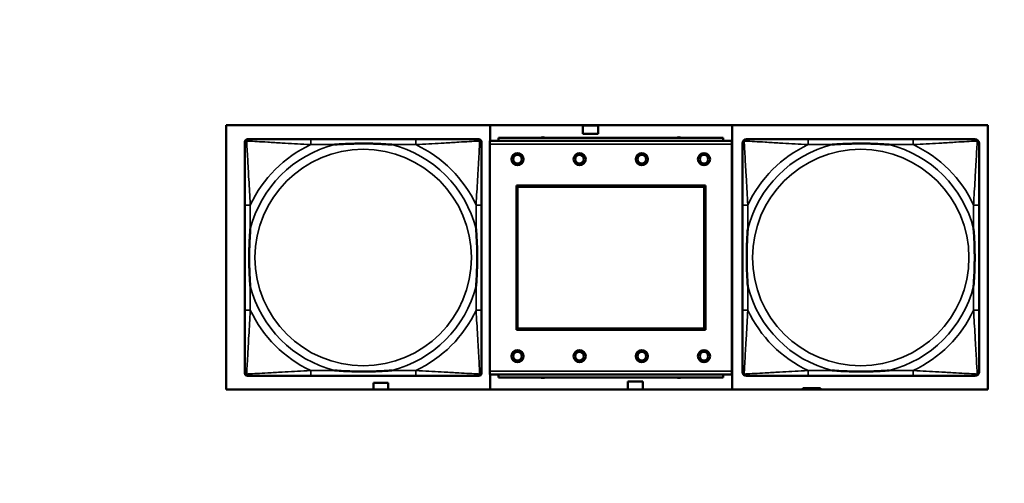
# Model space of a CAD drawing. Header units: inches. Extents: x 1.9 to 64.4, y 1.6 to 69.2.
# Tile 324 of 328: x 55.4 to 58.2, y 57.1 to 58.5. Entities that reach past the tile are written whole.
import ezdxf

# ---------------------------------------------------------------- set-up
doc = ezdxf.new("R2010")
doc.units = ezdxf.units.IN
doc.header["$MEASUREMENT"] = 0
for name, color, linetype, lineweight in [('Dimension (ANSI)', 7, 'Continuous', 25), ('Visible (ANSI)', 7, 'Continuous', 50), ('Visible Narrow (ANSI)', 7, 'Continuous', 35)]:
    doc.layers.add(name, color=color, linetype=linetype, lineweight=lineweight)
doc.styles.add('Note Text (ANSI)', font='tahoma.ttf')
doc.dimstyles.new('Default (ANSI)', dxfattribs={"dimtxt": 0.5, "dimasz": 0.098425, "dimexe": 0.125, "dimexo": 0.0625, "dimgap": 0.031496, "dimtad": 0, "dimtih": 1, "dimtoh": 1, "dimrnd": 1e-08, "dimzin": 4, "dimdsep": 46, "dimtxsty": 'Note Text (ANSI)', "dimcen": 0.09, "dimdle": 0.393701, "dimclrd": 256, "dimclre": 256, "dimclrt": 256, "dimadec": 0, "dimazin": 1, "dimtfac": 1, "dimtofl": 0, "dimtmove": 0, "dimatfit": 3, "dimfxl": 1, "dimtolj": 1, "dimtzin": 4, "dimlwd": -1, "dimlwe": -1, "dimarcsym": 0})

# ---------------------------------------------------------------- blocks, each defined once
blk = doc.blocks.new('*D10')
at = {"layer": 'Defpoints', "color": 0}
for p in [(59.5224, 65.0112), (54.8947, 40.8796), (62.5145, 40.8796)]:
    blk.add_point(p, dxfattribs=at)
at = {"layer": 'Dimension (ANSI)'}
for p, q in [((59.5849, 65.0112), (62.6395, 65.0112)), ((62.5145, 64.9128), (62.5145, 53.304)), ((62.5145, 40.978), (62.5145, 52.5868)), ((54.9572, 40.8796), (62.6395, 40.8796))]:
    blk.add_line(p, q, dxfattribs=at)
for points in [[(62.4981, 64.9128), (62.5309, 64.9128), (62.5145, 65.0112)], [(62.4981, 40.978), (62.5309, 40.978), (62.5145, 40.8796)]]:
    blk.add_solid(points, dxfattribs=at)
at = {"layer": 'Dimension (ANSI)', "insert": (60.4801, 53.2725), "char_height": 0.5, "attachment_point": 1, "style": 'Note Text (ANSI)'}
blk.add_mtext('\\A1;24.13 [612.9]', dxfattribs=at)

msp = doc.modelspace()

# ---------------------------------------------------------------- linework, layer by layer
at = {"layer": 'Visible (ANSI)'}
for p, q in [((55.9601, 57.3834), (55.9601, 58.1485)), ((55.9601, 58.1485), (58.1652, 58.1485)), ((56.7247, 58.1036), (56.7247, 58.1485)), ((56.9927, 58.1231), (56.9927, 58.1471)), ((56.9927, 58.1471), (57.0367, 58.1471)), ((57.0367, 58.1471), (57.0367, 58.1231)), ((57.4247, 58.1485), (57.4247, 57.3834)), ((58.1652, 58.1485), (58.1652, 57.3834)), ((57.3989, 58.1116), (56.7489, 58.1116)), ((56.7489, 58.1036), (56.7489, 58.1116)), ((57.0367, 58.1231), (56.9927, 58.1231)), ((57.3989, 58.1116), (57.3989, 58.1036)), ((56.0144, 57.4308), (56.0144, 58.1)), ((56.0223, 58.1079), (56.0263, 58.1079)), ((56.5089, 58.1079), (56.205, 58.1079)), ((56.6877, 58.1079), (56.6916, 58.1079)), ((56.6995, 58.1), (56.6995, 58.0961)), ((57.4244, 58.1036), (56.7234, 58.1036)), ((56.7234, 58.0936), (56.7234, 58.1036)), ((56.7234, 58.0936), (56.7234, 57.4366)), ((57.4244, 58.1036), (57.4244, 58.0936)), ((57.4244, 57.4366), (57.4244, 58.0936)), ((57.9489, 58.1079), (57.645, 58.1079)), ((56.8004, 57.5566), (56.8004, 57.9736)), ((56.8004, 57.9736), (57.3474, 57.9736)), ((56.804, 57.97), (57.3438, 57.97)), ((56.804, 57.5602), (56.804, 57.97)), ((57.3438, 57.97), (57.3438, 57.5602)), ((57.3474, 57.9736), (57.3474, 57.5566)), ((56.0144, 57.9174), (56.0144, 57.6134)), ((56.6995, 57.6134), (56.6995, 57.9174)), ((57.4544, 57.9174), (57.4544, 57.6134)), ((58.1395, 57.6134), (58.1395, 57.9174)), ((57.3474, 57.5566), (56.8004, 57.5566)), ((57.3438, 57.5602), (56.804, 57.5602)), ((56.6995, 57.4347), (56.6995, 57.4308)), ((56.7234, 57.4266), (56.7234, 57.4366)), ((57.4244, 57.4366), (57.4244, 57.4266)), ((56.6916, 57.4229), (56.0223, 57.4229)), ((56.205, 57.4229), (56.5089, 57.4229)), ((56.3867, 57.3834), (56.3867, 57.4031)), ((56.3867, 57.4031), (56.4297, 57.4031)), ((56.4297, 57.4031), (56.4297, 57.3834)), ((56.7234, 57.4266), (57.4244, 57.4266)), ((56.7247, 57.3834), (56.7247, 57.4266)), ((56.7489, 57.4266), (56.7489, 57.4186)), ((57.3989, 57.4186), (56.7489, 57.4186)), ((57.1227, 57.4071), (57.1667, 57.4071)), ((57.1227, 57.3834), (57.1227, 57.4071)), ((57.1667, 57.4071), (57.1667, 57.3834)), ((57.3989, 57.4186), (57.3989, 57.4266)), ((57.645, 57.4229), (57.9489, 57.4229)), ((58.1652, 57.3834), (55.9601, 57.3834)), ((57.6356, 57.3876), (57.6297, 57.3876)), ((57.6297, 57.3876), (57.6297, 57.3834)), ((57.6356, 57.3876), (57.6669, 57.3876)), ((57.6356, 57.3834), (57.6356, 57.3876)), ((57.6669, 57.3834), (57.6669, 57.3876)), ((57.6669, 57.3876), (57.6709, 57.3876)), ((57.6709, 57.3876), (57.6709, 57.3834)), ((57.6709, 57.3876), (57.6749, 57.3876)), ((57.6807, 57.3876), (57.6749, 57.3876)), ((57.6749, 57.3876), (57.6749, 57.3834)), ((57.6807, 57.3834), (57.6807, 57.3876))]:
    msp.add_line(p, q, dxfattribs=at)
for centre, radius in [((56.8034, 58.05), 0.0175), ((56.8034, 58.05), 0.0125), ((56.9834, 58.05), 0.0175), ((56.9834, 58.05), 0.0125), ((57.1634, 58.05), 0.0175), ((57.1634, 58.05), 0.0125), ((57.3434, 58.05), 0.0175), ((57.3434, 58.05), 0.0125), ((56.8034, 57.48), 0.0175), ((56.8034, 57.48), 0.0125), ((56.9834, 57.48), 0.0175), ((56.9834, 57.48), 0.0125), ((57.1634, 57.48), 0.0175), ((57.1634, 57.48), 0.0125), ((57.3434, 57.48), 0.0175), ((57.3434, 57.48), 0.0125)]:
    msp.add_circle(centre, radius, dxfattribs=at)
for centre, radius, start, end in [((56.8772, 58.096), 0.0175, 63.5005, 116.4995), ((57.2709, 58.096), 0.0175, 63.5005, 116.4995), ((56.0223, 58.1), 0.00787, 90, 180), ((56.0263, 58.0961), 0.0118, 90, 180), ((56.6877, 58.0961), 0.0118, 0, 90), ((56.6916, 58.1), 0.00787, 0, 90), ((57.4663, 58.0961), 0.0118, 90, 180), ((58.1277, 58.0961), 0.0118, 0, 90), ((56.0263, 57.4347), 0.0118, 180, 270), ((56.0223, 57.4308), 0.00787, 180, 270), ((56.6877, 57.4347), 0.0118, 270, 360), ((56.6916, 57.4308), 0.00787, 270, 0), ((57.4663, 57.4347), 0.0118, 180, 270), ((58.1277, 57.4347), 0.0118, 270, 360), ((56.8772, 57.4346), 0.0175, 245.4758, 294.5242), ((57.2709, 57.4346), 0.0175, 245.4758, 294.5242)]:
    msp.add_arc(centre, radius, start, end, dxfattribs=at)
for points, knots in [([(56.0144, 58.0961), (56.0144, 58.0812), (56.0144, 58.0396), (56.0144, 57.999), (56.0144, 57.9724), (56.0144, 57.9446), (56.0144, 57.9174)], [-0.5252205, -0.5252205, -0.5252205, -0.5252205, -0.20743, -0.20743, -0.20743, 0, 0, 0, 0]), ([(56.205, 58.1079), (56.2014, 58.1079), (56.1978, 58.1079), (56.1942, 58.1079), (56.161, 58.1079), (56.1273, 58.1079), (56.0965, 58.1079), (56.0695, 58.1079), (56.044, 58.1079), (56.0305, 58.1079), (56.0289, 58.1079), (56.0275, 58.1079), (56.0263, 58.1079)], [0, 0, 0, 0, 0.0272471, 0.0272471, 0.0272471, 0.2790553, 0.2790553, 0.2790553, 0.4988354, 0.4988354, 0.4988354, 0.5252205, 0.5252205, 0.5252205, 0.5252205]), ([(56.2742, 58.0922), (56.2746, 58.0922), (56.2751, 58.0922), (56.2916, 58.0935), (56.3076, 58.0943), (56.3306, 58.095), (56.3373, 58.0952), (56.3465, 58.0953), (56.3489, 58.0953), (56.353, 58.0953), (56.3546, 58.0953), (56.3578, 58.0953), (56.3593, 58.0953), (56.3629, 58.0953), (56.3649, 58.0953), (56.3711, 58.0953), (56.3752, 58.0952), (56.3849, 58.095), (56.3905, 58.0948), (56.4103, 58.0941), (56.4244, 58.0933), (56.4388, 58.0922), (56.4393, 58.0922), (56.4397, 58.0922)], [-0.416114, -0.416114, -0.416114, -0.416114, -0.4127691, -0.4127691, -0.2896446, -0.2896446, -0.2388934, -0.2388934, -0.2201881, -0.2201881, -0.2080204, -0.2080204, -0.196499, -0.196499, -0.1809939, -0.1809939, -0.149741, -0.149741, -0.1073162, -0.1073162, 0, 0, 0.0033356, 0.0033356, 0.0033356, 0.0033356]), ([(56.6877, 58.1079), (56.6728, 58.1079), (56.6312, 58.1079), (56.5905, 58.1079), (56.564, 58.1079), (56.5361, 58.1079), (56.5089, 58.1079)], [-0.5252205, -0.5252205, -0.5252205, -0.5252205, -0.20743, -0.20743, -0.20743, 0, 0, 0, 0]), ([(56.6995, 57.9174), (56.6995, 57.9209), (56.6995, 57.9245), (56.6995, 57.9281), (56.6995, 57.9613), (56.6995, 57.995), (56.6995, 58.0259), (56.6995, 58.0528), (56.6995, 58.0784), (56.6995, 58.0918), (56.6995, 58.0934), (56.6995, 58.0949), (56.6995, 58.0961)], [0, 0, 0, 0, 0.0272471, 0.0272471, 0.0272471, 0.2790553, 0.2790553, 0.2790553, 0.4988354, 0.4988354, 0.4988354, 0.5252205, 0.5252205, 0.5252205, 0.5252205]), ([(57.4544, 58.0961), (57.4544, 58.0812), (57.4544, 58.0396), (57.4544, 57.999), (57.4544, 57.9724), (57.4544, 57.9446), (57.4544, 57.9174)], [-0.5252205, -0.5252205, -0.5252205, -0.5252205, -0.20743, -0.20743, -0.20743, 0, 0, 0, 0]), ([(57.645, 58.1079), (57.6414, 58.1079), (57.6378, 58.1079), (57.6342, 58.1079), (57.601, 58.1079), (57.5673, 58.1079), (57.5365, 58.1079), (57.5095, 58.1079), (57.484, 58.1079), (57.4705, 58.1079), (57.4689, 58.1079), (57.4675, 58.1079), (57.4663, 58.1079)], [0, 0, 0, 0, 0.0272471, 0.0272471, 0.0272471, 0.2790553, 0.2790553, 0.2790553, 0.4988354, 0.4988354, 0.4988354, 0.5252205, 0.5252205, 0.5252205, 0.5252205]), ([(57.7142, 58.0922), (57.7146, 58.0922), (57.7151, 58.0922), (57.7316, 58.0935), (57.7476, 58.0943), (57.7706, 58.095), (57.7773, 58.0952), (57.7865, 58.0953), (57.7889, 58.0953), (57.793, 58.0953), (57.7946, 58.0953), (57.7978, 58.0953), (57.7993, 58.0953), (57.8029, 58.0953), (57.8049, 58.0953), (57.8111, 58.0953), (57.8152, 58.0952), (57.8249, 58.095), (57.8305, 58.0948), (57.8503, 58.0941), (57.8644, 58.0933), (57.8788, 58.0922), (57.8793, 58.0922), (57.8797, 58.0922)], [-0.416114, -0.416114, -0.416114, -0.416114, -0.4127691, -0.4127691, -0.2896446, -0.2896446, -0.2388934, -0.2388934, -0.2201881, -0.2201881, -0.2080204, -0.2080204, -0.196499, -0.196499, -0.1809939, -0.1809939, -0.149741, -0.149741, -0.1073162, -0.1073162, 0, 0, 0.0033356, 0.0033356, 0.0033356, 0.0033356]), ([(58.1277, 58.1079), (58.1128, 58.1079), (58.0712, 58.1079), (58.0305, 58.1079), (58.004, 58.1079), (57.9761, 58.1079), (57.9489, 58.1079)], [-0.5252205, -0.5252205, -0.5252205, -0.5252205, -0.20743, -0.20743, -0.20743, 0, 0, 0, 0]), ([(58.1395, 57.9174), (58.1395, 57.9209), (58.1395, 57.9245), (58.1395, 57.9281), (58.1395, 57.9613), (58.1395, 57.995), (58.1395, 58.0259), (58.1395, 58.0528), (58.1395, 58.0784), (58.1395, 58.0918), (58.1395, 58.0934), (58.1395, 58.0949), (58.1395, 58.0961)], [0, 0, 0, 0, 0.0272471, 0.0272471, 0.0272471, 0.2790553, 0.2790553, 0.2790553, 0.4988354, 0.4988354, 0.4988354, 0.5252205, 0.5252205, 0.5252205, 0.5252205]), ([(56.0302, 57.6827), (56.0302, 57.6831), (56.0301, 57.6835), (56.0289, 57.7), (56.028, 57.7161), (56.0273, 57.739), (56.0272, 57.7457), (56.0271, 57.7549), (56.027, 57.7574), (56.027, 57.7615), (56.027, 57.7631), (56.027, 57.7662), (56.027, 57.7677), (56.027, 57.7713), (56.027, 57.7734), (56.0271, 57.7795), (56.0272, 57.7837), (56.0274, 57.7934), (56.0275, 57.799), (56.0282, 57.8188), (56.029, 57.8328), (56.0301, 57.8473), (56.0302, 57.8477), (56.0302, 57.8482)], [-0.416114, -0.416114, -0.416114, -0.416114, -0.4127691, -0.4127691, -0.2896446, -0.2896446, -0.2388934, -0.2388934, -0.2201881, -0.2201881, -0.2080204, -0.2080204, -0.196499, -0.196499, -0.1809939, -0.1809939, -0.149741, -0.149741, -0.1073162, -0.1073162, 0, 0, 0.0033356, 0.0033356, 0.0033356, 0.0033356]), ([(56.6837, 57.8482), (56.6838, 57.8477), (56.6838, 57.8473), (56.685, 57.8308), (56.6859, 57.8147), (56.6866, 57.7918), (56.6867, 57.7851), (56.6869, 57.7759), (56.6869, 57.7734), (56.6869, 57.7693), (56.6869, 57.7677), (56.6869, 57.7646), (56.6869, 57.7631), (56.6869, 57.7595), (56.6869, 57.7575), (56.6868, 57.7513), (56.6868, 57.7471), (56.6866, 57.7374), (56.6864, 57.7318), (56.6857, 57.7121), (56.6849, 57.698), (56.6838, 57.6835), (56.6838, 57.6831), (56.6837, 57.6827)], [-0.416114, -0.416114, -0.416114, -0.416114, -0.4127691, -0.4127691, -0.2896446, -0.2896446, -0.2388934, -0.2388934, -0.2201881, -0.2201881, -0.2080204, -0.2080204, -0.196499, -0.196499, -0.1809939, -0.1809939, -0.149741, -0.149741, -0.1073162, -0.1073162, 0, 0, 0.0033356, 0.0033356, 0.0033356, 0.0033356]), ([(57.4702, 57.6827), (57.4702, 57.6831), (57.4701, 57.6835), (57.4689, 57.7), (57.468, 57.7161), (57.4673, 57.739), (57.4672, 57.7457), (57.4671, 57.7549), (57.467, 57.7574), (57.467, 57.7615), (57.467, 57.7631), (57.467, 57.7662), (57.467, 57.7677), (57.467, 57.7713), (57.467, 57.7734), (57.4671, 57.7795), (57.4672, 57.7837), (57.4674, 57.7934), (57.4675, 57.799), (57.4682, 57.8188), (57.469, 57.8328), (57.4701, 57.8473), (57.4702, 57.8477), (57.4702, 57.8482)], [-0.416114, -0.416114, -0.416114, -0.416114, -0.4127691, -0.4127691, -0.2896446, -0.2896446, -0.2388934, -0.2388934, -0.2201881, -0.2201881, -0.2080204, -0.2080204, -0.196499, -0.196499, -0.1809939, -0.1809939, -0.149741, -0.149741, -0.1073162, -0.1073162, 0, 0, 0.0033356, 0.0033356, 0.0033356, 0.0033356]), ([(58.1237, 57.8482), (58.1238, 57.8477), (58.1238, 57.8473), (58.125, 57.8308), (58.1259, 57.8147), (58.1266, 57.7918), (58.1267, 57.7851), (58.1269, 57.7759), (58.1269, 57.7734), (58.1269, 57.7693), (58.1269, 57.7677), (58.1269, 57.7646), (58.1269, 57.7631), (58.1269, 57.7595), (58.1269, 57.7575), (58.1268, 57.7513), (58.1268, 57.7471), (58.1266, 57.7374), (58.1264, 57.7318), (58.1257, 57.7121), (58.1249, 57.698), (58.1238, 57.6835), (58.1238, 57.6831), (58.1237, 57.6827)], [-0.416114, -0.416114, -0.416114, -0.416114, -0.4127691, -0.4127691, -0.2896446, -0.2896446, -0.2388934, -0.2388934, -0.2201881, -0.2201881, -0.2080204, -0.2080204, -0.196499, -0.196499, -0.1809939, -0.1809939, -0.149741, -0.149741, -0.1073162, -0.1073162, 0, 0, 0.0033356, 0.0033356, 0.0033356, 0.0033356]), ([(56.0144, 57.6134), (56.0144, 57.5862), (56.0144, 57.5584), (56.0144, 57.5318), (56.0144, 57.4912), (56.0144, 57.4496), (56.0144, 57.4347)], [3.9382945, 3.9382945, 3.9382945, 3.9382945, 4.1457245, 4.1457245, 4.1457245, 4.463515, 4.463515, 4.463515, 4.463515]), ([(56.6995, 57.4347), (56.6995, 57.4496), (56.6995, 57.4912), (56.6995, 57.5318), (56.6995, 57.5584), (56.6995, 57.5862), (56.6995, 57.6134)], [-0.5252205, -0.5252205, -0.5252205, -0.5252205, -0.20743, -0.20743, -0.20743, 0, 0, 0, 0]), ([(57.4544, 57.6134), (57.4544, 57.5862), (57.4544, 57.5584), (57.4544, 57.5318), (57.4544, 57.4912), (57.4544, 57.4496), (57.4544, 57.4347)], [3.9382945, 3.9382945, 3.9382945, 3.9382945, 4.1457245, 4.1457245, 4.1457245, 4.463515, 4.463515, 4.463515, 4.463515]), ([(58.1395, 57.4347), (58.1395, 57.4496), (58.1395, 57.4912), (58.1395, 57.5318), (58.1395, 57.5584), (58.1395, 57.5862), (58.1395, 57.6134)], [-0.5252205, -0.5252205, -0.5252205, -0.5252205, -0.20743, -0.20743, -0.20743, 0, 0, 0, 0]), ([(56.4397, 57.4386), (56.4393, 57.4386), (56.4388, 57.4386), (56.4244, 57.4375), (56.4103, 57.4367), (56.3905, 57.436), (56.3849, 57.4358), (56.3752, 57.4356), (56.3711, 57.4355), (56.3649, 57.4355), (56.3629, 57.4355), (56.3593, 57.4355), (56.3578, 57.4355), (56.3546, 57.4355), (56.353, 57.4355), (56.3489, 57.4355), (56.3465, 57.4355), (56.3373, 57.4356), (56.3306, 57.4358), (56.3076, 57.4365), (56.2916, 57.4373), (56.2751, 57.4386), (56.2746, 57.4386), (56.2742, 57.4386)], [-0.4149464, -0.4149464, -0.4149464, -0.4149464, -0.41162, -0.41162, -0.3046026, -0.3046026, -0.2622958, -0.2622958, -0.23113, -0.23113, -0.215668, -0.215668, -0.2041787, -0.2041787, -0.1920448, -0.1920448, -0.1733916, -0.1733916, -0.1227817, -0.1227817, 0, 0, 0.0033356, 0.0033356, 0.0033356, 0.0033356]), ([(57.8797, 57.4386), (57.8793, 57.4386), (57.8788, 57.4386), (57.8644, 57.4375), (57.8503, 57.4367), (57.8305, 57.436), (57.8249, 57.4358), (57.8152, 57.4356), (57.8111, 57.4355), (57.8049, 57.4355), (57.8029, 57.4355), (57.7993, 57.4355), (57.7978, 57.4355), (57.7946, 57.4355), (57.793, 57.4355), (57.7889, 57.4355), (57.7865, 57.4355), (57.7773, 57.4356), (57.7706, 57.4358), (57.7476, 57.4365), (57.7316, 57.4373), (57.7151, 57.4386), (57.7146, 57.4386), (57.7142, 57.4386)], [-0.4149464, -0.4149464, -0.4149464, -0.4149464, -0.41162, -0.41162, -0.3046026, -0.3046026, -0.2622958, -0.2622958, -0.23113, -0.23113, -0.215668, -0.215668, -0.2041787, -0.2041787, -0.1920448, -0.1920448, -0.1733916, -0.1733916, -0.1227817, -0.1227817, 0, 0, 0.0033356, 0.0033356, 0.0033356, 0.0033356]), ([(56.0263, 57.4229), (56.0411, 57.4229), (56.0827, 57.4229), (56.1234, 57.4229), (56.1499, 57.4229), (56.1778, 57.4229), (56.205, 57.4229)], [-0.5252205, -0.5252205, -0.5252205, -0.5252205, -0.20743, -0.20743, -0.20743, 0, 0, 0, 0]), ([(56.5089, 57.4229), (56.5361, 57.4229), (56.564, 57.4229), (56.5905, 57.4229), (56.6312, 57.4229), (56.6728, 57.4229), (56.6877, 57.4229)], [3.9382945, 3.9382945, 3.9382945, 3.9382945, 4.1457245, 4.1457245, 4.1457245, 4.463515, 4.463515, 4.463515, 4.463515]), ([(57.4663, 57.4229), (57.4811, 57.4229), (57.5227, 57.4229), (57.5634, 57.4229), (57.5899, 57.4229), (57.6178, 57.4229), (57.645, 57.4229)], [-0.5252205, -0.5252205, -0.5252205, -0.5252205, -0.20743, -0.20743, -0.20743, 0, 0, 0, 0]), ([(57.9489, 57.4229), (57.9761, 57.4229), (58.004, 57.4229), (58.0305, 57.4229), (58.0712, 57.4229), (58.1128, 57.4229), (58.1277, 57.4229)], [3.9382945, 3.9382945, 3.9382945, 3.9382945, 4.1457245, 4.1457245, 4.1457245, 4.463515, 4.463515, 4.463515, 4.463515])]:
    msp.add_open_spline(points, degree=3, knots=knots, dxfattribs=at)
at = {"layer": 'Visible Narrow (ANSI)'}
for p, q in [((56.205, 58.1079), (56.205, 58.0922)), ((56.205, 58.0922), (56.2742, 58.0922)), ((56.4397, 58.0922), (56.5089, 58.0922)), ((56.5089, 58.1079), (56.5089, 58.0922)), ((56.7234, 58.0936), (57.4244, 58.0936)), ((57.645, 58.1079), (57.645, 58.0922)), ((57.645, 58.0922), (57.7142, 58.0922)), ((57.8797, 58.0922), (57.9489, 58.0922)), ((57.9489, 58.1079), (57.9489, 58.0922)), ((56.0302, 57.9174), (56.0144, 57.9174)), ((56.0302, 57.8482), (56.0302, 57.9174)), ((56.6995, 57.9174), (56.6837, 57.9174)), ((56.6837, 57.9174), (56.6837, 57.8482)), ((57.4702, 57.9174), (57.4544, 57.9174)), ((57.4702, 57.8482), (57.4702, 57.9174)), ((58.1395, 57.9174), (58.1237, 57.9174)), ((58.1237, 57.9174), (58.1237, 57.8482)), ((56.0302, 57.6134), (56.0302, 57.6827)), ((56.6837, 57.6827), (56.6837, 57.6134)), ((57.4702, 57.6134), (57.4702, 57.6827)), ((58.1237, 57.6827), (58.1237, 57.6134)), ((56.0302, 57.6134), (56.0144, 57.6134)), ((56.6995, 57.6134), (56.6837, 57.6134)), ((57.4702, 57.6134), (57.4544, 57.6134)), ((58.1395, 57.6134), (58.1237, 57.6134)), ((56.205, 57.4386), (56.205, 57.4229)), ((56.2742, 57.4386), (56.205, 57.4386)), ((56.5089, 57.4386), (56.4397, 57.4386)), ((56.5089, 57.4386), (56.5089, 57.4229)), ((57.4244, 57.4366), (56.7234, 57.4366)), ((57.645, 57.4386), (57.645, 57.4229)), ((57.7142, 57.4386), (57.645, 57.4386)), ((57.9489, 57.4386), (57.8797, 57.4386)), ((57.9489, 57.4386), (57.9489, 57.4229))]:
    msp.add_line(p, q, dxfattribs=at)
for centre in [(56.357, 57.7654), (57.797, 57.7654)]:
    msp.add_circle(centre, 0.3133, dxfattribs=at)
for centre, radius, start, end in [((56.357, 57.7654), 0.3371, 104.2103, 165.7897), ((56.357, 57.7654), 0.3604, 114.9407, 155.0593), ((56.357, 57.7654), 0.3371, 14.2103, 75.7897), ((56.357, 57.7654), 0.3604, 24.9407, 65.0593), ((57.797, 57.7654), 0.3371, 104.2103, 165.7897), ((57.797, 57.7654), 0.3604, 114.9407, 155.0593), ((57.797, 57.7654), 0.3371, 14.2103, 75.7897), ((57.797, 57.7654), 0.3604, 24.9407, 65.0593), ((56.357, 57.7654), 0.3371, 194.2103, 255.7897), ((56.357, 57.7654), 0.3371, 284.2103, 345.7897), ((57.797, 57.7654), 0.3371, 194.2103, 255.7897), ((57.797, 57.7654), 0.3371, 284.2103, 345.7897), ((56.357, 57.7654), 0.3604, 204.9407, 245.0593), ((56.357, 57.7654), 0.3604, 294.9407, 335.0593), ((57.797, 57.7654), 0.3604, 204.9407, 245.0593), ((57.797, 57.7654), 0.3604, 294.9407, 335.0593)]:
    msp.add_arc(centre, radius, start, end, dxfattribs=at)
for points, knots in [([(56.0144, 58.0961), (56.0144, 58.0967), (56.0145, 58.0973), (56.0148, 58.0983), (56.0149, 58.0987), (56.0153, 58.0994), (56.0154, 58.0996), (56.0157, 58.1), (56.0158, 58.1001), (56.0161, 58.1005), (56.0163, 58.1008), (56.0171, 58.1014), (56.0176, 58.1017), (56.0186, 58.1022), (56.0191, 58.1025), (56.0197, 58.1026)], [-0.02627331, -0.02627331, -0.02627331, -0.02627331, -0.02158775, -0.02158775, -0.01736415, -0.01736415, -0.0147244, -0.0147244, -0.01307456, -0.01307456, -0.00977487, -0.00977487, -0.00449537, -0.00449537, 0.00012419, 0.00012419, 0.00012419, 0.00012419]), ([(56.0197, 58.1026), (56.0199, 58.1032), (56.0201, 58.1038), (56.0207, 58.1048), (56.021, 58.1053), (56.0216, 58.106), (56.0218, 58.1063), (56.0223, 58.1066), (56.0224, 58.1067), (56.0228, 58.107), (56.023, 58.1071), (56.0237, 58.1074), (56.0241, 58.1076), (56.0251, 58.1078), (56.0256, 58.1079), (56.0263, 58.1079)], [-0.00012419, -0.00012419, -0.00012419, -0.00012419, 0.00449537, 0.00449537, 0.00977487, 0.00977487, 0.01307456, 0.01307456, 0.0147244, 0.0147244, 0.01736415, 0.01736415, 0.02158775, 0.02158775, 0.02627331, 0.02627331, 0.02627331, 0.02627331]), ([(56.0302, 57.9174), (56.03, 57.9211), (56.0298, 57.9249), (56.0283, 57.9522), (56.0268, 57.9764), (56.0246, 58.0143), (56.0238, 58.0283), (56.0218, 58.0636), (56.0207, 58.0837), (56.0199, 58.0991), (56.0198, 58.1009), (56.0197, 58.1026)], [0, 0, 0, 0, 0.0278591, 0.0278591, 0.201273, 0.201273, 0.3066357, 0.3066357, 0.475216, 0.475216, 0.5007189, 0.5007189, 0.5007189, 0.5007189]), ([(56.0197, 58.1026), (56.0214, 58.1025), (56.0233, 58.1025), (56.0387, 58.1016), (56.0588, 58.1006), (56.094, 58.0986), (56.1081, 58.0977), (56.1459, 58.0955), (56.1701, 58.0941), (56.1975, 58.0926), (56.2012, 58.0924), (56.205, 58.0922)], [-0.5007189, -0.5007189, -0.5007189, -0.5007189, -0.475216, -0.475216, -0.3066357, -0.3066357, -0.201273, -0.201273, -0.0278591, -0.0278591, 0, 0, 0, 0]), ([(56.5089, 58.0922), (56.5127, 58.0924), (56.5164, 58.0926), (56.5438, 58.0941), (56.568, 58.0955), (56.6058, 58.0977), (56.6199, 58.0986), (56.6551, 58.1006), (56.6752, 58.1016), (56.6907, 58.1025), (56.6925, 58.1025), (56.6942, 58.1026)], [0, 0, 0, 0, 0.0278591, 0.0278591, 0.201273, 0.201273, 0.3066357, 0.3066357, 0.475216, 0.475216, 0.5007189, 0.5007189, 0.5007189, 0.5007189]), ([(56.6942, 58.1026), (56.6941, 58.1009), (56.694, 58.0991), (56.6932, 58.0837), (56.6921, 58.0636), (56.6901, 58.0283), (56.6893, 58.0143), (56.6871, 57.9764), (56.6857, 57.9522), (56.6841, 57.9249), (56.6839, 57.9211), (56.6837, 57.9174)], [-0.5007189, -0.5007189, -0.5007189, -0.5007189, -0.475216, -0.475216, -0.3066357, -0.3066357, -0.201273, -0.201273, -0.0278591, -0.0278591, 0, 0, 0, 0]), ([(56.6877, 58.1079), (56.6883, 58.1079), (56.6888, 58.1078), (56.6898, 58.1076), (56.6903, 58.1074), (56.6909, 58.1071), (56.6912, 58.107), (56.6915, 58.1067), (56.6917, 58.1066), (56.6921, 58.1063), (56.6923, 58.106), (56.6929, 58.1053), (56.6933, 58.1048), (56.6938, 58.1038), (56.694, 58.1032), (56.6942, 58.1026)], [-0.02627331, -0.02627331, -0.02627331, -0.02627331, -0.02158775, -0.02158775, -0.01736415, -0.01736415, -0.0147244, -0.0147244, -0.01307456, -0.01307456, -0.00977487, -0.00977487, -0.00449537, -0.00449537, 0.00012419, 0.00012419, 0.00012419, 0.00012419]), ([(56.6942, 58.1026), (56.6948, 58.1025), (56.6953, 58.1022), (56.6964, 58.1017), (56.6969, 58.1014), (56.6976, 58.1008), (56.6978, 58.1005), (56.6982, 58.1001), (56.6983, 58.1), (56.6985, 58.0996), (56.6987, 58.0994), (56.699, 58.0987), (56.6992, 58.0983), (56.6994, 58.0973), (56.6995, 58.0967), (56.6995, 58.0961)], [-0.00012419, -0.00012419, -0.00012419, -0.00012419, 0.00449537, 0.00449537, 0.00977487, 0.00977487, 0.01307456, 0.01307456, 0.0147244, 0.0147244, 0.01736415, 0.01736415, 0.02158775, 0.02158775, 0.02627331, 0.02627331, 0.02627331, 0.02627331]), ([(57.4544, 58.0961), (57.4544, 58.0967), (57.4545, 58.0973), (57.4548, 58.0983), (57.4549, 58.0987), (57.4553, 58.0994), (57.4554, 58.0996), (57.4557, 58.1), (57.4558, 58.1001), (57.4561, 58.1005), (57.4563, 58.1008), (57.4571, 58.1014), (57.4576, 58.1017), (57.4586, 58.1022), (57.4591, 58.1025), (57.4597, 58.1026)], [-0.02627331, -0.02627331, -0.02627331, -0.02627331, -0.02158775, -0.02158775, -0.01736415, -0.01736415, -0.0147244, -0.0147244, -0.01307456, -0.01307456, -0.00977487, -0.00977487, -0.00449537, -0.00449537, 0.00012419, 0.00012419, 0.00012419, 0.00012419]), ([(57.4597, 58.1026), (57.4599, 58.1032), (57.4601, 58.1038), (57.4607, 58.1048), (57.461, 58.1053), (57.4616, 58.106), (57.4618, 58.1063), (57.4623, 58.1066), (57.4624, 58.1067), (57.4628, 58.107), (57.463, 58.1071), (57.4637, 58.1074), (57.4641, 58.1076), (57.4651, 58.1078), (57.4656, 58.1079), (57.4663, 58.1079)], [-0.00012419, -0.00012419, -0.00012419, -0.00012419, 0.00449537, 0.00449537, 0.00977487, 0.00977487, 0.01307456, 0.01307456, 0.0147244, 0.0147244, 0.01736415, 0.01736415, 0.02158775, 0.02158775, 0.02627331, 0.02627331, 0.02627331, 0.02627331]), ([(57.4702, 57.9174), (57.47, 57.9211), (57.4698, 57.9249), (57.4683, 57.9522), (57.4668, 57.9764), (57.4646, 58.0143), (57.4638, 58.0283), (57.4618, 58.0636), (57.4607, 58.0837), (57.4599, 58.0991), (57.4598, 58.1009), (57.4597, 58.1026)], [0, 0, 0, 0, 0.0278591, 0.0278591, 0.201273, 0.201273, 0.3066357, 0.3066357, 0.475216, 0.475216, 0.5007189, 0.5007189, 0.5007189, 0.5007189]), ([(57.4597, 58.1026), (57.4614, 58.1025), (57.4633, 58.1025), (57.4787, 58.1016), (57.4988, 58.1006), (57.534, 58.0986), (57.5481, 58.0977), (57.5859, 58.0955), (57.6101, 58.0941), (57.6375, 58.0926), (57.6412, 58.0924), (57.645, 58.0922)], [-0.5007189, -0.5007189, -0.5007189, -0.5007189, -0.475216, -0.475216, -0.3066357, -0.3066357, -0.201273, -0.201273, -0.0278591, -0.0278591, 0, 0, 0, 0]), ([(57.9489, 58.0922), (57.9527, 58.0924), (57.9564, 58.0926), (57.9838, 58.0941), (58.008, 58.0955), (58.0458, 58.0977), (58.0599, 58.0986), (58.0951, 58.1006), (58.1152, 58.1016), (58.1307, 58.1025), (58.1325, 58.1025), (58.1342, 58.1026)], [0, 0, 0, 0, 0.0278591, 0.0278591, 0.201273, 0.201273, 0.3066357, 0.3066357, 0.475216, 0.475216, 0.5007189, 0.5007189, 0.5007189, 0.5007189]), ([(58.1342, 58.1026), (58.1341, 58.1009), (58.134, 58.0991), (58.1332, 58.0837), (58.1321, 58.0636), (58.1301, 58.0283), (58.1293, 58.0143), (58.1271, 57.9764), (58.1257, 57.9522), (58.1241, 57.9249), (58.1239, 57.9211), (58.1237, 57.9174)], [-0.5007189, -0.5007189, -0.5007189, -0.5007189, -0.475216, -0.475216, -0.3066357, -0.3066357, -0.201273, -0.201273, -0.0278591, -0.0278591, 0, 0, 0, 0]), ([(58.1277, 58.1079), (58.1283, 58.1079), (58.1288, 58.1078), (58.1298, 58.1076), (58.1303, 58.1074), (58.1309, 58.1071), (58.1312, 58.107), (58.1315, 58.1067), (58.1317, 58.1066), (58.1321, 58.1063), (58.1323, 58.106), (58.1329, 58.1053), (58.1333, 58.1048), (58.1338, 58.1038), (58.134, 58.1032), (58.1342, 58.1026)], [-0.02627331, -0.02627331, -0.02627331, -0.02627331, -0.02158775, -0.02158775, -0.01736415, -0.01736415, -0.0147244, -0.0147244, -0.01307456, -0.01307456, -0.00977487, -0.00977487, -0.00449537, -0.00449537, 0.00012419, 0.00012419, 0.00012419, 0.00012419]), ([(58.1342, 58.1026), (58.1348, 58.1025), (58.1353, 58.1022), (58.1364, 58.1017), (58.1369, 58.1014), (58.1376, 58.1008), (58.1378, 58.1005), (58.1382, 58.1001), (58.1383, 58.1), (58.1385, 58.0996), (58.1387, 58.0994), (58.139, 58.0987), (58.1392, 58.0983), (58.1394, 58.0973), (58.1395, 58.0967), (58.1395, 58.0961)], [-0.00012419, -0.00012419, -0.00012419, -0.00012419, 0.00449537, 0.00449537, 0.00977487, 0.00977487, 0.01307456, 0.01307456, 0.0147244, 0.0147244, 0.01736415, 0.01736415, 0.02158775, 0.02158775, 0.02627331, 0.02627331, 0.02627331, 0.02627331]), ([(56.0197, 57.4282), (56.0198, 57.4299), (56.0199, 57.4317), (56.0207, 57.4471), (56.0218, 57.4673), (56.0238, 57.5025), (56.0246, 57.5165), (56.0268, 57.5544), (56.0283, 57.5786), (56.0298, 57.6059), (56.03, 57.6097), (56.0302, 57.6134)], [-4.4390134, -4.4390134, -4.4390134, -4.4390134, -4.4135105, -4.4135105, -4.2449302, -4.2449302, -4.1395675, -4.1395675, -3.9661536, -3.9661536, -3.9382945, -3.9382945, -3.9382945, -3.9382945]), ([(56.6837, 57.6134), (56.6839, 57.6097), (56.6841, 57.6059), (56.6857, 57.5786), (56.6871, 57.5544), (56.6893, 57.5165), (56.6901, 57.5025), (56.6921, 57.4673), (56.6932, 57.4471), (56.694, 57.4317), (56.6941, 57.4299), (56.6942, 57.4282)], [0, 0, 0, 0, 0.0278591, 0.0278591, 0.201273, 0.201273, 0.3066357, 0.3066357, 0.475216, 0.475216, 0.5007189, 0.5007189, 0.5007189, 0.5007189]), ([(57.4597, 57.4282), (57.4598, 57.4299), (57.4599, 57.4317), (57.4607, 57.4471), (57.4618, 57.4673), (57.4638, 57.5025), (57.4646, 57.5165), (57.4668, 57.5544), (57.4683, 57.5786), (57.4698, 57.6059), (57.47, 57.6097), (57.4702, 57.6134)], [-4.4390134, -4.4390134, -4.4390134, -4.4390134, -4.4135105, -4.4135105, -4.2449302, -4.2449302, -4.1395675, -4.1395675, -3.9661536, -3.9661536, -3.9382945, -3.9382945, -3.9382945, -3.9382945]), ([(58.1237, 57.6134), (58.1239, 57.6097), (58.1241, 57.6059), (58.1257, 57.5786), (58.1271, 57.5544), (58.1293, 57.5165), (58.1301, 57.5025), (58.1321, 57.4673), (58.1332, 57.4471), (58.134, 57.4317), (58.1341, 57.4299), (58.1342, 57.4282)], [0, 0, 0, 0, 0.0278591, 0.0278591, 0.201273, 0.201273, 0.3066357, 0.3066357, 0.475216, 0.475216, 0.5007189, 0.5007189, 0.5007189, 0.5007189]), ([(56.0197, 57.4282), (56.0191, 57.4283), (56.0186, 57.4286), (56.0176, 57.4291), (56.0171, 57.4294), (56.0163, 57.43), (56.0161, 57.4303), (56.0158, 57.4307), (56.0157, 57.4308), (56.0154, 57.4312), (56.0153, 57.4315), (56.0149, 57.4321), (56.0148, 57.4325), (56.0145, 57.4335), (56.0144, 57.4341), (56.0144, 57.4347)], [-0.00012419, -0.00012419, -0.00012419, -0.00012419, 0.00449537, 0.00449537, 0.00977487, 0.00977487, 0.01307456, 0.01307456, 0.0147244, 0.0147244, 0.01736415, 0.01736415, 0.02158775, 0.02158775, 0.02627331, 0.02627331, 0.02627331, 0.02627331]), ([(56.205, 57.4386), (56.2012, 57.4384), (56.1975, 57.4382), (56.1701, 57.4367), (56.1459, 57.4353), (56.1081, 57.4331), (56.094, 57.4322), (56.0588, 57.4303), (56.0387, 57.4292), (56.0233, 57.4284), (56.0214, 57.4283), (56.0197, 57.4282)], [0, 0, 0, 0, 0.0278591, 0.0278591, 0.201273, 0.201273, 0.3066357, 0.3066357, 0.475216, 0.475216, 0.5007189, 0.5007189, 0.5007189, 0.5007189]), ([(56.0263, 57.4229), (56.0256, 57.4229), (56.0251, 57.423), (56.0241, 57.4232), (56.0237, 57.4234), (56.023, 57.4237), (56.0228, 57.4238), (56.0224, 57.4241), (56.0223, 57.4242), (56.0218, 57.4245), (56.0216, 57.4248), (56.021, 57.4255), (56.0207, 57.426), (56.0201, 57.427), (56.0199, 57.4276), (56.0197, 57.4282)], [-0.02627331, -0.02627331, -0.02627331, -0.02627331, -0.02158775, -0.02158775, -0.01736415, -0.01736415, -0.0147244, -0.0147244, -0.01307456, -0.01307456, -0.00977487, -0.00977487, -0.00449537, -0.00449537, 0.00012419, 0.00012419, 0.00012419, 0.00012419]), ([(56.6942, 57.4282), (56.6925, 57.4283), (56.6907, 57.4284), (56.6752, 57.4292), (56.6551, 57.4303), (56.6199, 57.4322), (56.6058, 57.4331), (56.568, 57.4353), (56.5438, 57.4367), (56.5164, 57.4382), (56.5127, 57.4384), (56.5089, 57.4386)], [-4.4390134, -4.4390134, -4.4390134, -4.4390134, -4.4135105, -4.4135105, -4.2449302, -4.2449302, -4.1395675, -4.1395675, -3.9661536, -3.9661536, -3.9382945, -3.9382945, -3.9382945, -3.9382945]), ([(56.6942, 57.4282), (56.694, 57.4276), (56.6938, 57.427), (56.6933, 57.426), (56.6929, 57.4255), (56.6923, 57.4248), (56.6921, 57.4245), (56.6917, 57.4242), (56.6915, 57.4241), (56.6912, 57.4238), (56.6909, 57.4237), (56.6903, 57.4234), (56.6898, 57.4232), (56.6888, 57.423), (56.6883, 57.4229), (56.6877, 57.4229)], [-0.00012419, -0.00012419, -0.00012419, -0.00012419, 0.00449537, 0.00449537, 0.00977487, 0.00977487, 0.01307456, 0.01307456, 0.0147244, 0.0147244, 0.01736415, 0.01736415, 0.02158775, 0.02158775, 0.02627331, 0.02627331, 0.02627331, 0.02627331]), ([(56.6995, 57.4347), (56.6995, 57.4341), (56.6994, 57.4335), (56.6992, 57.4325), (56.699, 57.4321), (56.6987, 57.4315), (56.6985, 57.4312), (56.6983, 57.4308), (56.6982, 57.4307), (56.6978, 57.4303), (56.6976, 57.43), (56.6969, 57.4294), (56.6964, 57.4291), (56.6953, 57.4286), (56.6948, 57.4283), (56.6942, 57.4282)], [-0.02627331, -0.02627331, -0.02627331, -0.02627331, -0.02158775, -0.02158775, -0.01736415, -0.01736415, -0.0147244, -0.0147244, -0.01307456, -0.01307456, -0.00977487, -0.00977487, -0.00449537, -0.00449537, 0.00012419, 0.00012419, 0.00012419, 0.00012419]), ([(57.4597, 57.4282), (57.4591, 57.4283), (57.4586, 57.4286), (57.4576, 57.4291), (57.4571, 57.4294), (57.4563, 57.43), (57.4561, 57.4303), (57.4558, 57.4307), (57.4557, 57.4308), (57.4554, 57.4312), (57.4553, 57.4315), (57.4549, 57.4321), (57.4548, 57.4325), (57.4545, 57.4335), (57.4544, 57.4341), (57.4544, 57.4347)], [-0.00012419, -0.00012419, -0.00012419, -0.00012419, 0.00449537, 0.00449537, 0.00977487, 0.00977487, 0.01307456, 0.01307456, 0.0147244, 0.0147244, 0.01736415, 0.01736415, 0.02158775, 0.02158775, 0.02627331, 0.02627331, 0.02627331, 0.02627331]), ([(57.645, 57.4386), (57.6412, 57.4384), (57.6375, 57.4382), (57.6101, 57.4367), (57.5859, 57.4353), (57.5481, 57.4331), (57.534, 57.4322), (57.4988, 57.4303), (57.4787, 57.4292), (57.4633, 57.4284), (57.4614, 57.4283), (57.4597, 57.4282)], [0, 0, 0, 0, 0.0278591, 0.0278591, 0.201273, 0.201273, 0.3066357, 0.3066357, 0.475216, 0.475216, 0.5007189, 0.5007189, 0.5007189, 0.5007189]), ([(57.4663, 57.4229), (57.4656, 57.4229), (57.4651, 57.423), (57.4641, 57.4232), (57.4637, 57.4234), (57.463, 57.4237), (57.4628, 57.4238), (57.4624, 57.4241), (57.4623, 57.4242), (57.4618, 57.4245), (57.4616, 57.4248), (57.461, 57.4255), (57.4607, 57.426), (57.4601, 57.427), (57.4599, 57.4276), (57.4597, 57.4282)], [-0.02627331, -0.02627331, -0.02627331, -0.02627331, -0.02158775, -0.02158775, -0.01736415, -0.01736415, -0.0147244, -0.0147244, -0.01307456, -0.01307456, -0.00977487, -0.00977487, -0.00449537, -0.00449537, 0.00012419, 0.00012419, 0.00012419, 0.00012419]), ([(58.1342, 57.4282), (58.1325, 57.4283), (58.1307, 57.4284), (58.1152, 57.4292), (58.0951, 57.4303), (58.0599, 57.4322), (58.0458, 57.4331), (58.008, 57.4353), (57.9838, 57.4367), (57.9564, 57.4382), (57.9527, 57.4384), (57.9489, 57.4386)], [-4.4390134, -4.4390134, -4.4390134, -4.4390134, -4.4135105, -4.4135105, -4.2449302, -4.2449302, -4.1395675, -4.1395675, -3.9661536, -3.9661536, -3.9382945, -3.9382945, -3.9382945, -3.9382945]), ([(58.1342, 57.4282), (58.134, 57.4276), (58.1338, 57.427), (58.1333, 57.426), (58.1329, 57.4255), (58.1323, 57.4248), (58.1321, 57.4245), (58.1317, 57.4242), (58.1315, 57.4241), (58.1312, 57.4238), (58.1309, 57.4237), (58.1303, 57.4234), (58.1298, 57.4232), (58.1288, 57.423), (58.1283, 57.4229), (58.1277, 57.4229)], [-0.00012419, -0.00012419, -0.00012419, -0.00012419, 0.00449537, 0.00449537, 0.00977487, 0.00977487, 0.01307456, 0.01307456, 0.0147244, 0.0147244, 0.01736415, 0.01736415, 0.02158775, 0.02158775, 0.02627331, 0.02627331, 0.02627331, 0.02627331]), ([(58.1395, 57.4347), (58.1395, 57.4341), (58.1394, 57.4335), (58.1392, 57.4325), (58.139, 57.4321), (58.1387, 57.4315), (58.1385, 57.4312), (58.1383, 57.4308), (58.1382, 57.4307), (58.1378, 57.4303), (58.1376, 57.43), (58.1369, 57.4294), (58.1364, 57.4291), (58.1353, 57.4286), (58.1348, 57.4283), (58.1342, 57.4282)], [-0.02627331, -0.02627331, -0.02627331, -0.02627331, -0.02158775, -0.02158775, -0.01736415, -0.01736415, -0.0147244, -0.0147244, -0.01307456, -0.01307456, -0.00977487, -0.00977487, -0.00449537, -0.00449537, 0.00012419, 0.00012419, 0.00012419, 0.00012419])]:
    msp.add_open_spline(points, degree=3, knots=knots, dxfattribs=at)

# ---------------------------------------------------------------- dimensions: what is measured, and where the dimension line sits
at = {"layer": 'Dimension (ANSI)'}
dim = msp.add_linear_dim(base=(62.5145, 40.8796), p1=(59.5224, 65.0112), p2=(54.8947, 40.8796), angle=90, dimstyle='Default (ANSI)', override={"dimdec": 2, "dimtp": 0, "dimtm": 0, "dimtdec": 2, "dimatfit": 1}, dxfattribs=at)
dim.commit()
dim.dimension.update_dxf_attribs({"geometry": '*D10', "text_midpoint": (62.5145, 52.9454), "dimtype": 160})

doc.saveas('drawing.dxf')
